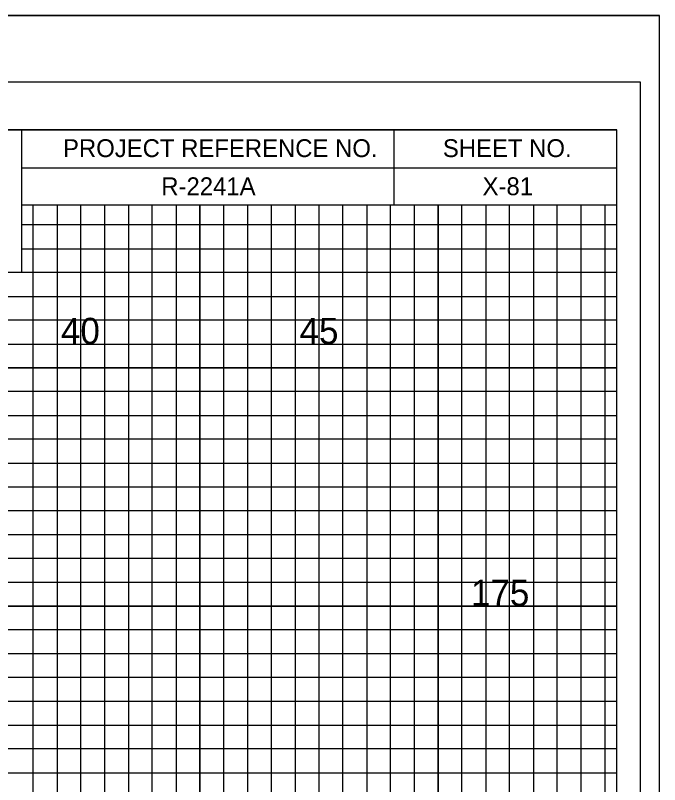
# Model space of a CAD drawing. Extents: x -4 to 103, y -2 to 6583.
# Drawn here: x 89.88 to 103.4, y 5717.25 to 5733.4 of the extents above; entities that cross this region are included whole.
import ezdxf

# ---------------------------------------------------------------- set-up
doc = ezdxf.new("R2010")
doc.units = 0
for name, color, linetype in [('Prop XS Elevation Labels', 7, 'Continuous'), ('Prop XS Offset Labels', 7, 'Continuous'), ('Prop XS Project Number', 7, 'Continuous'), ('Prop XS Sheet Number', 7, 'Continuous'), ('Sheet Cross Section CELL', 7, 'Continuous'), ('Sheet Cross Section Grid Major CELL', 7, 'Continuous'), ('Sheet Cross Section Grid Middle CELL', 7, 'Continuous'), ('Sheet Cutting Line CELL', 7, 'Continuous'), ('Sheet DOT Grid CELL', 7, 'Continuous'), ('Sheet Plot Border Inside CELL', 7, 'Continuous'), ('Sheet Plot Border Outside CELL', 7, 'Continuous')]:
    doc.layers.add(name, color=color, linetype=linetype)

msp = doc.modelspace()

# ---------------------------------------------------------------- linework, layer by layer
at = {"layer": 'Sheet Cross Section CELL'}
for p, q in [((90, 5731), (102.5, 5731)), ((90, 5731), (102.5, 5731)), ((97.825, 5729.425), (97.825, 5731)), ((101.875, 5731), (101.875, 5731)), ((102.5, 5731), (102.5, 5731)), ((102.5, 5729.425), (102.5, 5731)), ((102.5, 5731), (102.5, 5731)), ((102.5, 5731), (102.5, 5731)), ((102.5, 5729.425), (102.5, 5731)), ((90, 5730.2), (102.5, 5730.2)), ((90, 5729.425), (102.5, 5729.425)), ((99.4, 5729.425), (99.4, 5729.425)), ((99.4, 5729.425), (99.4, 5729.425))]:
    msp.add_line(p, q, dxfattribs=at)
for points in [[(102.5, 5731), (0, 5731), (0, 5666), (102.5, 5666)], [(83.75, 5731), (90, 5731), (90, 5728), (83.75, 5728)]]:
    msp.add_lwpolyline(points, close=True, dxfattribs=at)
at = {"layer": 'Sheet Cross Section Grid Major CELL'}
for points in [[(91.25, 5666), (91.25, 5729.425), (93.75, 5729.425), (93.75, 5666)], [(96.25, 5666), (96.25, 5729.425), (98.75, 5729.425), (98.75, 5666)], [(101.25, 5666), (101.25, 5729.425)], [(90, 5728.5), (102.5, 5728.5)], [(0, 5723.5), (102.5, 5723.5), (102.5, 5726), (0, 5726)], [(0, 5718.5), (102.5, 5718.5), (102.5, 5721), (0, 5721)]]:
    msp.add_lwpolyline(points, dxfattribs=at)
at = {"layer": 'Sheet Cross Section Grid Middle CELL'}
for points in [[(90.25, 5666), (90.25, 5729.425), (90.75, 5729.425), (90.75, 5666)], [(91.75, 5666), (91.75, 5729.425), (92.25, 5729.425), (92.25, 5666)], [(92.75, 5666), (92.75, 5729.425), (93.25, 5729.425), (93.25, 5666)], [(94.25, 5666), (94.25, 5729.425), (94.75, 5729.425), (94.75, 5666)], [(95.25, 5666), (95.25, 5729.425), (95.75, 5729.425), (95.75, 5666)], [(96.75, 5666), (96.75, 5729.425), (97.25, 5729.425), (97.25, 5666)], [(97.75, 5666), (97.75, 5729.425), (98.25, 5729.425), (98.25, 5666)], [(99.25, 5666), (99.25, 5729.425), (99.75, 5729.425), (99.75, 5666)], [(100.25, 5666), (100.25, 5729.425)], [(100.25, 5729.425), (100.75, 5729.425), (100.75, 5666), (101.75, 5666), (101.75, 5729.425), (102.25, 5729.425), (102.25, 5666)], [(102.5, 5728), (102.5, 5729), (90, 5729)], [(0, 5727.5), (102.5, 5727.5), (102.5, 5728), (0, 5728)], [(0, 5726.5), (102.5, 5726.5), (102.5, 5727), (0, 5727)], [(0, 5725), (102.5, 5725), (102.5, 5725.5), (0, 5725.5)], [(0, 5724), (102.5, 5724), (102.5, 5724.5), (0, 5724.5)], [(0, 5722.5), (102.5, 5722.5), (102.5, 5723), (0, 5723)], [(0, 5721.5), (102.5, 5721.5), (102.5, 5722), (0, 5722)], [(0, 5720), (102.5, 5720), (102.5, 5720.5), (0, 5720.5)], [(0, 5719), (102.5, 5719), (102.5, 5719.5), (0, 5719.5)], [(0, 5717.5), (102.5, 5717.5), (102.5, 5718), (0, 5718)]]:
    msp.add_lwpolyline(points, dxfattribs=at)
at = {"layer": 'Sheet Cutting Line CELL'}
msp.add_line((-3.5, 5733.4), (103.4, 5733.4), dxfattribs=at)
at = {"layer": 'Sheet DOT Grid CELL'}
for p, q in [((91.25, 5666), (91.25, 5729.425)), ((93.75, 5666), (93.75, 5729.425)), ((96.25, 5666), (96.25, 5729.425)), ((98.75, 5666), (98.75, 5729.425)), ((101.25, 5666), (101.25, 5729.425)), ((90, 5728.5), (102.5, 5728.5)), ((0, 5726), (102.5, 5726)), ((0, 5723.5), (102.5, 5723.5)), ((0, 5721), (102.5, 5721)), ((0, 5718.5), (102.5, 5718.5))]:
    msp.add_line(p, q, dxfattribs=at)
at = {"layer": 'Sheet Plot Border Inside CELL'}
msp.add_lwpolyline([(103, 5732), (-2.8, 5732), (-2.8, 5665), (103, 5665)], close=True, dxfattribs=at)
at = {"layer": 'Sheet Plot Border Outside CELL'}
msp.add_lwpolyline([(103.4, 5733.4), (-3.5, 5733.4), (-3.5, 5663.575), (103.4, 5663.575)], close=True, dxfattribs=at)

# ---------------------------------------------------------------- texts
at = {"layer": 'Prop XS Elevation Labels'}
msp.add_text('175', height=0.55, dxfattribs=at).set_placement((99.438, 5721))
at = {"layer": 'Prop XS Offset Labels'}
for s, p in [('40', (90.831, 5726.5)), ('45', (95.84, 5726.5))]:
    msp.add_text(s, height=0.55, dxfattribs=at).set_placement(p)
at = {"layer": 'Prop XS Project Number'}
msp.add_text('R-2241A', height=0.375, dxfattribs=at).set_placement((92.938, 5729.625))
at = {"layer": 'Prop XS Sheet Number'}
msp.add_text('X-81', height=0.375, dxfattribs=at).set_placement((99.683, 5729.625))
at = {"layer": 'Sheet Cross Section CELL'}
for s, p in [('PROJECT REFERENCE NO.', (90.875, 5730.425)), ('SHEET NO.', (98.85, 5730.425))]:
    msp.add_text(s, height=0.375, dxfattribs=at).set_placement(p)

doc.saveas('drawing.dxf')
